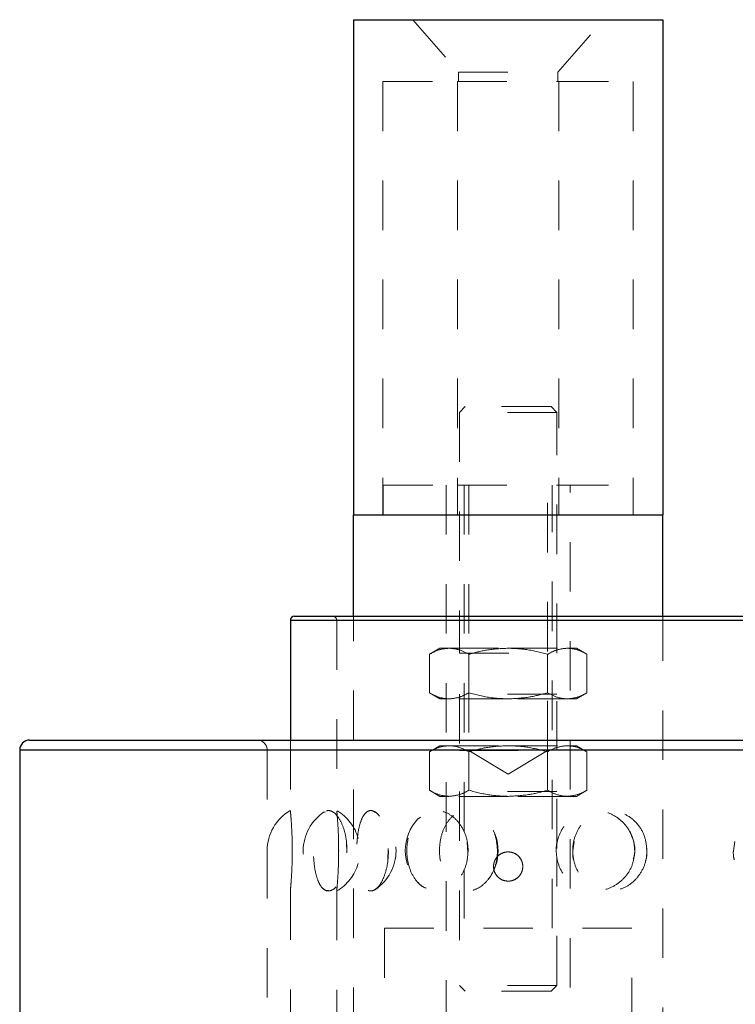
# Model space of a CAD drawing. Header units: inches. Extents: x 1802 to 2468, y -253 to -72.
# Tile 287 of 570: x 2080.28 to 2081.72, y -112.73 to -110.74. Entities that reach past the tile are written whole.
import ezdxf

# ---------------------------------------------------------------- set-up
doc = ezdxf.new("R2010")
doc.units = ezdxf.units.IN
doc.header["$LTSCALE"] = 0.5
doc.header["$MEASUREMENT"] = 0
doc.linetypes.add('HIDDEN', pattern=[0.225, 0.15, -0.075])
doc.layers.add('DIE-M-S3', color=8, linetype='Continuous')
doc.layers.add('DSS-M-S', color=53, linetype='Continuous')

msp = doc.modelspace()

# ---------------------------------------------------------------- linework, layer by layer
at = {"layer": 'DIE-M-S3', "linetype": 'Continuous', "lineweight": 25}
for p, q in [((2080.95116, -110.74167), (2080.95116, -111.74167)), ((2080.95116, -110.74167), (2081.57616, -110.74167)), ((2081.57616, -110.74167), (2081.57616, -111.74167)), ((2080.95116, -111.74167), (2081.57616, -111.74167)), ((2080.95116, -111.74167), (2081.57616, -111.74167)), ((2080.95116, -111.94667), (2080.95116, -111.74167)), ((2081.57616, -111.94667), (2081.57616, -111.74167))]:
    msp.add_line(p, q, dxfattribs=at)
at = {"layer": 'DIE-M-S3', "linetype": 'HIDDEN', "lineweight": 18}
for p, q in [((2081.07116, -110.74167), (2081.16316, -110.84751)), ((2081.36416, -110.84751), (2081.45616, -110.74167)), ((2081.16316, -110.84751), (2081.36416, -110.84751)), ((2081.16316, -110.84751), (2081.16316, -110.86667)), ((2081.36416, -110.86667), (2081.36416, -110.84751)), ((2081.01076, -110.86667), (2081.16116, -110.86667)), ((2081.01076, -110.86667), (2081.01076, -111.74167)), ((2081.16116, -110.86667), (2081.16116, -111.74167)), ((2081.16116, -110.86667), (2081.36616, -110.86667)), ((2081.16116, -110.86667), (2081.16116, -111.74167)), ((2081.36616, -110.86667), (2081.51656, -110.86667)), ((2081.36616, -110.86667), (2081.36616, -111.74167)), ((2081.36616, -110.86667), (2081.36616, -111.74167)), ((2081.51656, -110.86667), (2081.51656, -111.74167)), ((2081.17704, -111.52292), (2081.16523, -111.53473)), ((2081.35027, -111.52292), (2081.17704, -111.52292)), ((2081.36208, -111.53473), (2081.35027, -111.52292)), ((2081.36208, -111.53473), (2081.16523, -111.53473)), ((2081.16523, -111.53473), (2081.16523, -112.02095)), ((2081.36208, -112.02095), (2081.36208, -111.53473)), ((2081.01116, -111.74167), (2081.01116, -111.68167)), ((2081.01116, -111.68167), (2081.16116, -111.68167)), ((2081.13866, -111.68167), (2081.13866, -114.69667)), ((2081.16116, -111.74167), (2081.16116, -111.68167)), ((2081.16116, -111.68167), (2081.36616, -111.68167)), ((2081.16116, -111.74167), (2081.16116, -111.68167)), ((2081.17508, -111.68167), (2081.17508, -112.38428)), ((2081.18416, -111.68167), (2081.18416, -112.21767)), ((2081.34316, -112.21767), (2081.34316, -111.68167)), ((2081.35224, -112.57667), (2081.35224, -111.68167)), ((2081.36616, -111.74167), (2081.36616, -111.68167)), ((2081.36616, -111.68167), (2081.51616, -111.68167)), ((2081.36616, -111.74167), (2081.36616, -111.68167)), ((2081.38866, -114.69667), (2081.38866, -111.68167)), ((2081.51616, -111.74167), (2081.51616, -111.68167)), ((2080.95116, -113.19667), (2080.95116, -111.94667)), ((2081.57616, -113.23667), (2081.57616, -111.94667)), ((2081.12586, -112.01111), (2081.10455, -112.02342)), ((2081.12586, -112.01111), (2081.14432, -112.01111)), ((2081.14432, -112.01111), (2081.26366, -112.01111)), ((2081.16523, -112.02095), (2081.36208, -112.02095)), ((2081.26366, -112.01111), (2081.38299, -112.01111)), ((2081.38299, -112.01111), (2081.40145, -112.01111)), ((2081.42277, -112.02342), (2081.40145, -112.01111)), ((2081.10455, -112.10117), (2081.10455, -112.02342)), ((2081.1841, -112.10117), (2081.1841, -112.02342)), ((2081.34322, -112.02342), (2081.34322, -112.10117)), ((2081.42277, -112.10117), (2081.42277, -112.02342)), ((2081.10455, -112.10117), (2081.12586, -112.11347)), ((2081.40145, -112.11347), (2081.42277, -112.10117)), ((2081.14432, -112.11347), (2081.12586, -112.11347)), ((2081.26366, -112.11347), (2081.14432, -112.11347)), ((2081.36208, -112.10363), (2081.16523, -112.10363)), ((2081.16523, -112.10363), (2081.16523, -112.2178)), ((2081.38299, -112.11347), (2081.26366, -112.11347)), ((2081.36208, -112.2178), (2081.36208, -112.10363)), ((2081.40145, -112.11347), (2081.38299, -112.11347)), ((2081.12586, -112.20796), (2081.10455, -112.22027)), ((2081.10455, -112.29802), (2081.10455, -112.22027)), ((2081.12586, -112.20796), (2081.14432, -112.20796)), ((2081.14432, -112.20796), (2081.26366, -112.20796)), ((2081.16523, -112.2178), (2081.36208, -112.2178)), ((2081.1841, -112.29802), (2081.1841, -112.22027)), ((2081.18416, -112.21767), (2081.34316, -112.21767)), ((2081.18416, -112.21767), (2081.26366, -112.26544)), ((2081.26366, -112.20796), (2081.38299, -112.20796)), ((2081.26366, -112.26544), (2081.34316, -112.21767)), ((2081.34322, -112.22027), (2081.34322, -112.29802)), ((2081.38299, -112.20796), (2081.40145, -112.20796)), ((2081.42277, -112.22027), (2081.40145, -112.20796)), ((2081.42277, -112.29802), (2081.42277, -112.22027)), ((2081.10455, -112.29802), (2081.12586, -112.31032)), ((2081.36208, -112.30048), (2081.16523, -112.30048)), ((2081.16523, -112.30048), (2081.16523, -112.69221)), ((2081.36208, -112.41537), (2081.36208, -112.30048)), ((2081.40145, -112.31032), (2081.42277, -112.29802)), ((2081.14432, -112.31032), (2081.12586, -112.31032)), ((2081.26366, -112.31032), (2081.14432, -112.31032)), ((2081.38299, -112.31032), (2081.26366, -112.31032)), ((2081.40145, -112.31032), (2081.38299, -112.31032)), ((2081.36208, -112.69221), (2081.36208, -112.43152)), ((2081.17508, -112.4571), (2081.17508, -112.57667)), ((2081.51366, -112.57667), (2081.01366, -112.57667)), ((2081.01366, -112.57667), (2081.01366, -112.77667)), ((2081.51366, -112.77667), (2081.51366, -112.57667)), ((2081.36208, -112.69221), (2081.16523, -112.69221)), ((2081.16523, -112.69221), (2081.17704, -112.70402)), ((2081.35027, -112.70402), (2081.36208, -112.69221)), ((2081.35027, -112.70402), (2081.17704, -112.70402))]:
    msp.add_line(p, q, dxfattribs=at)
for start, end in [(90, 270), (270, 90)]:
    msp.add_arc((2081.26366, -112.45204), 0.02953, start, end, dxfattribs=at)
for points, knots in [([(2081.14432, -112.01111), (2081.137, -112.01186), (2081.12352, -112.01323), (2081.1105, -112.02022), (2081.10455, -112.02342)], [0, 0, 0, 0, 0.5431482, 1, 1, 1, 1]), ([(2081.1841, -112.02342), (2081.1766, -112.01949), (2081.16354, -112.01265), (2081.15006, -112.01157), (2081.14432, -112.01111)], [0, 0, 0, 0, 0.5742063, 1, 1, 1, 1]), ([(2081.26366, -112.01111), (2081.24902, -112.01186), (2081.22206, -112.01323), (2081.19601, -112.02022), (2081.1841, -112.02342)], [0, 0, 0, 0, 0.5431482, 1, 1, 1, 1]), ([(2081.34322, -112.02342), (2081.32821, -112.01949), (2081.30209, -112.01265), (2081.27514, -112.01157), (2081.26366, -112.01111)], [0, 0, 0, 0, 0.5742063, 1, 1, 1, 1]), ([(2081.38299, -112.01111), (2081.37567, -112.01186), (2081.36219, -112.01323), (2081.34917, -112.02022), (2081.34322, -112.02342)], [0, 0, 0, 0, 0.5431482, 1, 1, 1, 1]), ([(2081.42277, -112.02342), (2081.41527, -112.01949), (2081.40221, -112.01265), (2081.38873, -112.01157), (2081.38299, -112.01111)], [0, 0, 0, 0, 0.5742063, 1, 1, 1, 1]), ([(2081.10455, -112.10117), (2081.11207, -112.10511), (2081.12514, -112.11194), (2081.13861, -112.11302), (2081.14432, -112.11347)], [0, 0, 0, 0, 0.5762554, 1, 1, 1, 1]), ([(2081.14432, -112.11347), (2081.15162, -112.11273), (2081.1651, -112.11136), (2081.17812, -112.10437), (2081.1841, -112.10117)], [0, 0, 0, 0, 0.5410647, 1, 1, 1, 1]), ([(2081.1841, -112.10117), (2081.19916, -112.10511), (2081.22528, -112.11194), (2081.25224, -112.11302), (2081.26366, -112.11347)], [0, 0, 0, 0, 0.5762554, 1, 1, 1, 1]), ([(2081.26366, -112.11347), (2081.27824, -112.11273), (2081.3052, -112.11136), (2081.33126, -112.10437), (2081.34322, -112.10117)], [0, 0, 0, 0, 0.5410647, 1, 1, 1, 1]), ([(2081.34322, -112.10117), (2081.35074, -112.10511), (2081.36381, -112.11194), (2081.37728, -112.11302), (2081.38299, -112.11347)], [0, 0, 0, 0, 0.5762554, 1, 1, 1, 1]), ([(2081.38299, -112.11347), (2081.39029, -112.11273), (2081.40376, -112.11136), (2081.41679, -112.10437), (2081.42277, -112.10117)], [0, 0, 0, 0, 0.5410647, 1, 1, 1, 1]), ([(2081.14432, -112.20796), (2081.137, -112.20871), (2081.12352, -112.21008), (2081.1105, -112.21707), (2081.10455, -112.22027)], [0, 0, 0, 0, 0.5431482, 1, 1, 1, 1]), ([(2081.1841, -112.22027), (2081.1766, -112.21634), (2081.16354, -112.2095), (2081.15006, -112.20842), (2081.14432, -112.20796)], [0, 0, 0, 0, 0.5742063, 1, 1, 1, 1]), ([(2081.26366, -112.20796), (2081.24902, -112.20871), (2081.22206, -112.21008), (2081.19601, -112.21707), (2081.1841, -112.22027)], [0, 0, 0, 0, 0.5431482, 1, 1, 1, 1]), ([(2081.34322, -112.22027), (2081.32821, -112.21634), (2081.30209, -112.2095), (2081.27514, -112.20842), (2081.26366, -112.20796)], [0, 0, 0, 0, 0.5742063, 1, 1, 1, 1]), ([(2081.38299, -112.20796), (2081.37567, -112.20871), (2081.36219, -112.21008), (2081.34917, -112.21707), (2081.34322, -112.22027)], [0, 0, 0, 0, 0.5431482, 1, 1, 1, 1]), ([(2081.42277, -112.22027), (2081.41527, -112.21634), (2081.40221, -112.2095), (2081.38873, -112.20842), (2081.38299, -112.20796)], [0, 0, 0, 0, 0.5742063, 1, 1, 1, 1]), ([(2081.10455, -112.29802), (2081.11207, -112.30196), (2081.12514, -112.30879), (2081.13861, -112.30987), (2081.14432, -112.31032)], [0, 0, 0, 0, 0.5762554, 1, 1, 1, 1]), ([(2081.14432, -112.31032), (2081.15162, -112.30958), (2081.1651, -112.30821), (2081.17812, -112.30122), (2081.1841, -112.29802)], [0, 0, 0, 0, 0.5410647, 1, 1, 1, 1]), ([(2081.1841, -112.29802), (2081.19916, -112.30196), (2081.22528, -112.30879), (2081.25224, -112.30987), (2081.26366, -112.31032)], [0, 0, 0, 0, 0.5762554, 1, 1, 1, 1]), ([(2081.26366, -112.31032), (2081.27824, -112.30958), (2081.3052, -112.30821), (2081.33126, -112.30122), (2081.34322, -112.29802)], [0, 0, 0, 0, 0.5410647, 1, 1, 1, 1]), ([(2081.34322, -112.29802), (2081.35074, -112.30196), (2081.36381, -112.30879), (2081.37728, -112.30987), (2081.38299, -112.31032)], [0, 0, 0, 0, 0.5762554, 1, 1, 1, 1]), ([(2081.38299, -112.31032), (2081.39029, -112.30958), (2081.40376, -112.30821), (2081.41679, -112.30122), (2081.42277, -112.29802)], [0, 0, 0, 0, 0.5410647, 1, 1, 1, 1]), ([(2081.26366, -112.48156), (2081.26042, -112.48125), (2081.25394, -112.48063), (2081.24527, -112.47578), (2081.23849, -112.46855), (2081.23444, -112.45928), (2081.23372, -112.44928), (2081.23622, -112.4398), (2081.24158, -112.43162), (2081.24946, -112.42552), (2081.25736, -112.42279), (2081.26219, -112.42258), (2081.26366, -112.42251)], [0, 0, 0, 0, 0.1041565, 0.2082101, 0.314967, 0.4240788, 0.5301034, 0.6323328, 0.7359996, 0.8439856, 0.9526476, 1, 1, 1, 1]), ([(2081.26366, -112.42251), (2081.2669, -112.42282), (2081.27338, -112.42344), (2081.28204, -112.42829), (2081.28883, -112.43553), (2081.29287, -112.44479), (2081.2936, -112.45479), (2081.2911, -112.46427), (2081.28573, -112.47246), (2081.27786, -112.47856), (2081.26996, -112.48128), (2081.26513, -112.4815), (2081.26366, -112.48156)], [0, 0, 0, 0, 0.1041565, 0.2082101, 0.314967, 0.4240788, 0.5301034, 0.6323328, 0.7359996, 0.8439856, 0.9526476, 1, 1, 1, 1])]:
    msp.add_open_spline(points, degree=3, knots=knots, dxfattribs=at)
at = {"layer": 'DSS-M-S', "linetype": 'Continuous', "lineweight": 25}
for p, q in [((2080.82353, -111.95455), (2080.82353, -112.19667)), ((2080.82353, -111.95455), (2082.60478, -111.95455)), ((2080.83141, -111.94667), (2082.59691, -111.94667)), ((2080.29666, -112.19667), (2083.13166, -112.19667)), ((2080.27666, -112.21667), (2080.27666, -114.62317)), ((2080.27666, -112.21667), (2083.15166, -112.21667))]:
    msp.add_line(p, q, dxfattribs=at)
at = {"layer": 'DSS-M-S', "linetype": 'HIDDEN', "lineweight": 18}
for p, q in [((2082.60478, -111.95455), (2080.82353, -111.95455)), ((2080.91728, -111.95455), (2082.50925, -111.95455)), ((2080.91728, -111.95455), (2080.91728, -112.34008)), ((2080.82353, -112.19667), (2080.82353, -112.33924)), ((2083.15166, -112.21667), (2080.27666, -112.21667)), ((2080.77666, -112.21667), (2082.64988, -112.21667)), ((2080.77666, -112.21667), (2080.77666, -116.61417)), ((2080.8946, -112.34154), (2080.89244, -112.34238)), ((2080.99157, -112.34049), (2080.99509, -112.34306)), ((2081.08629, -112.35248), (2081.08171, -112.3559)), ((2080.92111, -112.41546), (2080.92099, -112.43853)), ((2080.93764, -112.42439), (2080.93696, -112.40253)), ((2081.02141, -112.41552), (2081.02079, -112.43853)), ((2081.18217, -112.42438), (2081.18107, -112.40254)), ((2081.39417, -112.4202), (2081.39704, -112.40171)), ((2081.71867, -112.4202), (2081.7218, -112.40169)), ((2080.82353, -112.50045), (2080.82353, -115.91571)), ((2080.91728, -112.50104), (2080.91728, -115.91656))]:
    msp.add_line(p, q, dxfattribs=at)
at = {"layer": 'DSS-M-S', "linetype": 'Continuous', "lineweight": 25}
for centre, radius in [((2080.83141, -111.95455), 0.00787), ((2080.29666, -112.21667), 0.02)]:
    msp.add_arc(centre, radius, 90, 180, dxfattribs=at)
at = {"layer": 'DSS-M-S', "linetype": 'HIDDEN', "lineweight": 18}
for centre, radius, start, end in [((2080.90941, -111.95455), 0.00787, 0, 90), ((2080.75666, -112.21667), 0.02, 0, 90), ((2080.87041, -112.4202), 0.09375, 120.05363, 239.76451), ((2080.87041, -112.4202), 0.09375, 15.46656, 59.61347), ((2080.94335, -112.4202), 0.09375, 123.27705, 236.6944), ((2080.94335, -112.4202), 0.09375, 303.70734, 56.21544), ((2081.14958, -112.4202), 0.09375, 136.62454, 223.08325), ((2081.14958, -112.4202), 0.09375, 321.50598, 38.46642), ((2080.87041, -112.4202), 0.09375, 300.12061, 344.07203)]:
    msp.add_arc(centre, radius, start, end, dxfattribs=at)
for points, knots in [([(2080.82356, -112.33924), (2080.82363, -112.33999), (2080.82378, -112.34153), (2080.82503, -112.3555), (2080.82641, -112.37651), (2080.82731, -112.3995), (2080.8274, -112.41445), (2080.82744, -112.4202)], [0, 0, 0, 0, 0.2107489, 0.4329033, 0.6520691, 0.8659855, 1, 1, 1, 1]), ([(2080.93799, -112.4202), (2080.93755, -112.42917), (2080.93667, -112.4471), (2080.92997, -112.47099), (2080.92044, -112.48945), (2080.90896, -112.5005), (2080.89711, -112.50262), (2080.88637, -112.49516), (2080.87789, -112.47885), (2080.87233, -112.45577), (2080.86986, -112.42898), (2080.87041, -112.40167), (2080.87384, -112.37664), (2080.88005, -112.35624), (2080.88889, -112.34258), (2080.89986, -112.33743), (2080.9119, -112.34178), (2080.92342, -112.35538), (2080.9325, -112.37654), (2080.93733, -112.3995), (2080.93781, -112.41445), (2080.93799, -112.4202)], [0, 0, 0, 0, 0.0520028, 0.1039827, 0.1564753, 0.2102848, 0.2652762, 0.3208623, 0.3762398, 0.4306423, 0.4836601, 0.5355284, 0.5870576, 0.6391963, 0.6925647, 0.7472181, 0.8026932, 0.8582301, 0.9130199, 0.9664974, 1, 1, 1, 1]), ([(2080.92119, -112.4202), (2080.9211, -112.41091), (2080.92092, -112.39232), (2080.91963, -112.36752), (2080.91826, -112.34939), (2080.91735, -112.33965), (2080.91738, -112.33997), (2080.91739, -112.34008)], [0, 0, 0, 0, 0.22192529, 0.44394561, 0.66364161, 0.87720303, 1, 1, 1, 1]), ([(2081.0218, -112.4202), (2081.02135, -112.4109), (2081.02045, -112.3923), (2081.01355, -112.36759), (2081.00384, -112.34913), (2080.99266, -112.33911), (2080.98176, -112.33827), (2080.97225, -112.34622), (2080.96479, -112.362), (2080.95975, -112.38421), (2080.95737, -112.41084), (2080.95785, -112.43901), (2080.96129, -112.46524), (2080.96763, -112.4861), (2080.97644, -112.49903), (2080.98689, -112.50286), (2080.99787, -112.49769), (2081.00818, -112.48433), (2081.01645, -112.46404), (2081.02111, -112.44148), (2081.0216, -112.42634), (2081.0218, -112.4202)], [0, 0, 0, 0, 0.0554579, 0.1109395, 0.1658403, 0.2192081, 0.2711117, 0.3223399, 0.3739729, 0.4268563, 0.4812619, 0.5368274, 0.5927419, 0.6480375, 0.7019377, 0.7542614, 0.8055938, 0.8569812, 0.9093952, 0.9633154, 1, 1, 1, 1]), ([(2081.18275, -112.4202), (2081.18203, -112.42917), (2081.1806, -112.4471), (2081.16955, -112.47099), (2081.15348, -112.48945), (2081.13352, -112.5005), (2081.11209, -112.50262), (2081.09173, -112.49516), (2081.07489, -112.47885), (2081.0634, -112.45577), (2081.05817, -112.42898), (2081.05934, -112.40167), (2081.06656, -112.37664), (2081.07926, -112.35624), (2081.09659, -112.34258), (2081.11714, -112.33743), (2081.13871, -112.34178), (2081.15856, -112.35538), (2081.17374, -112.37654), (2081.18166, -112.3995), (2081.18245, -112.41445), (2081.18275, -112.4202)], [0, 0, 0, 0, 0.05200279, 0.10398273, 0.15647529, 0.21028478, 0.26527623, 0.32086231, 0.3762398, 0.43064226, 0.48366013, 0.53552839, 0.58705764, 0.63919628, 0.6925647, 0.74721807, 0.80269319, 0.85823011, 0.91301991, 0.9664974, 1, 1, 1, 1]), ([(2081.24212, -112.4202), (2081.24139, -112.4109), (2081.23993, -112.3923), (2081.2286, -112.36759), (2081.21227, -112.34913), (2081.19277, -112.33911), (2081.17294, -112.33827), (2081.15481, -112.34622), (2081.1399, -112.362), (2081.1294, -112.38421), (2081.12431, -112.41084), (2081.12534, -112.43901), (2081.13266, -112.46524), (2081.14567, -112.4861), (2081.16292, -112.49903), (2081.18239, -112.50286), (2081.20194, -112.49769), (2081.21962, -112.48433), (2081.2334, -112.46404), (2081.241, -112.44148), (2081.2418, -112.42634), (2081.24212, -112.4202)], [0, 0, 0, 0, 0.0554579, 0.1109395, 0.1658403, 0.2192081, 0.2711117, 0.3223399, 0.3739729, 0.4268563, 0.4812619, 0.5368274, 0.5927419, 0.6480375, 0.7019377, 0.7542614, 0.8055938, 0.8569812, 0.9093952, 0.9633154, 1, 1, 1, 1]), ([(2081.51939, -112.4202), (2081.51852, -112.42917), (2081.51678, -112.4471), (2081.50329, -112.47099), (2081.48347, -112.48945), (2081.45848, -112.5005), (2081.43117, -112.50262), (2081.40472, -112.49516), (2081.38244, -112.47885), (2081.36699, -112.45577), (2081.3599, -112.42898), (2081.36149, -112.40167), (2081.37125, -112.37664), (2081.38824, -112.35624), (2081.41108, -112.34258), (2081.43765, -112.33743), (2081.46502, -112.34178), (2081.48977, -112.35538), (2081.50843, -112.37654), (2081.51807, -112.3995), (2081.51903, -112.41445), (2081.51939, -112.4202)], [0, 0, 0, 0, 0.0520028, 0.1039827, 0.1564753, 0.2102848, 0.2652762, 0.3208623, 0.3762398, 0.4306423, 0.4836601, 0.5355284, 0.5870576, 0.6391963, 0.6925647, 0.7472181, 0.8026932, 0.8582301, 0.9130199, 0.9664974, 1, 1, 1, 1]), ([(2081.54407, -112.4202), (2081.54318, -112.4109), (2081.54141, -112.3923), (2081.52761, -112.36759), (2081.50748, -112.34913), (2081.48304, -112.33911), (2081.4577, -112.33827), (2081.43408, -112.34622), (2081.4143, -112.362), (2081.40016, -112.38421), (2081.39323, -112.41084), (2081.39464, -112.43901), (2081.40458, -112.46524), (2081.422, -112.4861), (2081.44471, -112.49903), (2081.46984, -112.50286), (2081.49459, -112.49769), (2081.51657, -112.48433), (2081.53347, -112.46404), (2081.54271, -112.44148), (2081.54367, -112.42634), (2081.54407, -112.4202)], [0, 0, 0, 0, 0.05545789, 0.11093953, 0.16584033, 0.21920813, 0.27111168, 0.32233985, 0.37397292, 0.42685633, 0.48126186, 0.53682738, 0.59274193, 0.64803751, 0.7019377, 0.75426138, 0.80559376, 0.8569812, 0.90939522, 0.96331536, 1, 1, 1, 1]), ([(2081.51654, -112.43725), (2081.51745, -112.43439), (2081.52106, -112.42305), (2081.51891, -112.40214), (2081.51161, -112.38692), (2081.50814, -112.37969)], [0, 0, 0, 0, 0.1500688, 0.5961174, 1, 1, 1, 1]), ([(2080.82744, -112.4202), (2080.82735, -112.42917), (2080.82718, -112.4471), (2080.82599, -112.47099), (2080.82464, -112.48945), (2080.82362, -112.5005), (2080.82341, -112.50262), (2080.82414, -112.49517), (2080.82548, -112.47884), (2080.82681, -112.4558), (2080.82758, -112.42906), (2080.82735, -112.41123), (2080.82725, -112.4025)], [0, 0, 0, 0, 0.0972944, 0.194546, 0.2927568, 0.3934314, 0.4963174, 0.600316, 0.7039243, 0.8057083, 0.9049019, 1, 1, 1, 1]), ([(2081.36283, -112.40254), (2081.36276, -112.40271), (2081.36065, -112.40819), (2081.36078, -112.41429), (2081.3609, -112.4202)], [0, 0, 0, 0, 0.0314944, 1, 1, 1, 1]), ([(2081.5433, -112.41554), (2081.54398, -112.42348), (2081.54474, -112.43244), (2081.54134, -112.44042), (2081.54096, -112.44133)], [0, 0, 0, 0, 0.8866709, 1, 1, 1, 1]), ([(2080.91732, -112.50104), (2080.91731, -112.50116), (2080.91717, -112.5026), (2080.9177, -112.4971), (2080.9188, -112.48449), (2080.92015, -112.464), (2080.92105, -112.44149), (2080.92115, -112.42634), (2080.92119, -112.4202)], [0, 0, 0, 0, 0.0177457, 0.222929, 0.4283323, 0.6378391, 0.853366, 1, 1, 1, 1]), ([(2081.39605, -112.43853), (2081.39604, -112.4385), (2081.39392, -112.43281), (2081.39404, -112.42649), (2081.39417, -112.4202)], [0, 0, 0, 0, 0.0039724, 1, 1, 1, 1]), ([(2081.72072, -112.43853), (2081.72071, -112.43851), (2081.7184, -112.43281), (2081.71854, -112.42649), (2081.71867, -112.4202)], [0, 0, 0, 0, 0.003985, 1, 1, 1, 1]), ([(2080.8896, -112.49565), (2080.89053, -112.49688), (2080.89374, -112.50109), (2080.89776, -112.50071), (2080.90061, -112.50045)], [0, 0, 0, 0, 0.2908836, 1, 1, 1, 1]), ([(2080.99691, -112.49674), (2080.99666, -112.49708), (2080.99602, -112.49794), (2080.99534, -112.49801), (2080.99492, -112.49806)], [0, 0, 0, 0, 0.3926784, 1, 1, 1, 1]), ([(2081.08167, -112.48381), (2081.08273, -112.48529), (2081.08704, -112.49131), (2081.09314, -112.49379), (2081.09774, -112.49566)], [0, 0, 0, 0, 0.2469247, 1, 1, 1, 1])]:
    msp.add_open_spline(points, degree=3, knots=knots, dxfattribs=at)

doc.saveas('drawing.dxf')
